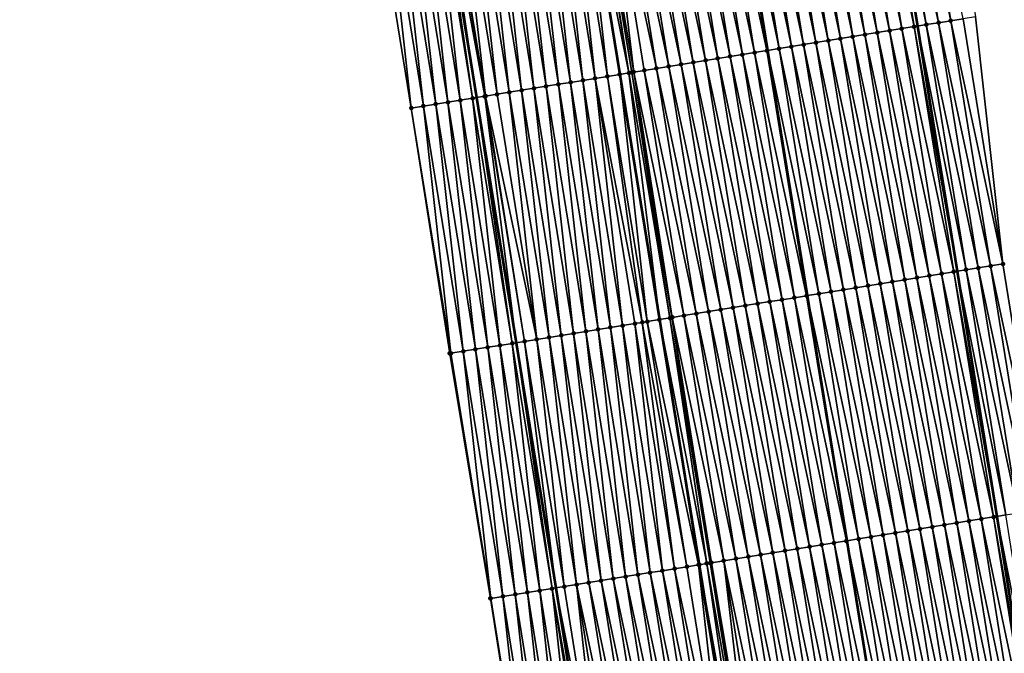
# Model space of a CAD drawing. Header units: feet. Extents: x 2010743 to 2022806, y 818705 to 837694.
# Tile 519 of 531: x 2011101 to 2011180, y 836970 to 837021. Entities that reach past the tile are written whole.
import ezdxf

# ---------------------------------------------------------------- set-up
doc = ezdxf.new("R2010")
doc.units = ezdxf.units.FT
doc.header["$MEASUREMENT"] = 0
for name, color, linetype, lineweight in [('EP_Travel Lane', 172, 'Continuous', 53), ('Road Shots', 141, 'Continuous', 100), ('STRIPING', 60, 'Continuous', 53)]:
    doc.layers.add(name, color=color, linetype=linetype, lineweight=lineweight)
doc.layers.add('I-77-MM17-21_NB-Surface-Border', color=7, linetype='Continuous')
doc.layers.add('I-77-MM17-21_NB-Surface-TIN', color=7, linetype='Continuous')

msp = doc.modelspace()

# ---------------------------------------------------------------- linework, layer by layer
at = {"layer": 'EP_Travel Lane'}
for points in [[(2011143.788, 837198.049, 349.843), (2011147.069, 837178.321, 349.642), (2011150.357, 837158.599, 349.461), (2011153.682, 837138.878, 349.257), (2011156.923, 837119.055, 349.034), (2011160.161, 837099.32, 348.841), (2011163.4, 837079.585, 348.559), (2011166.638, 837059.851, 348.291), (2011169.862, 837040.081, 348.042), (2011173.062, 837020.341, 347.773), (2011176.262, 837000.6, 347.535), (2011179.462, 836980.859, 347.267), (2011182.633, 836961.039, 346.971), (2011185.763, 836941.289, 346.625), (2011188.893, 836921.539, 346.26), (2011192.023, 836901.788, 345.91), (2011195.122, 836881.965, 345.542), (2011198.181, 836862.203, 345.228), (2011201.241, 836842.441, 344.868), (2011204.3, 836822.68, 344.507), (2011207.331, 836802.814, 344.144), (2011210.314, 836783.042, 343.765), (2011213.298, 836763.269, 343.41), (2011216.281, 836743.496, 343.031)], [(2011108.363, 837192.113, 350.139), (2011111.65, 837172.386, 349.935), (2011114.945, 837152.658, 349.739), (2011118.273, 837132.938, 349.54), (2011121.479, 837113.254, 349.314), (2011124.707, 837093.517, 349.075), (2011127.936, 837073.781, 348.829), (2011131.164, 837054.045, 348.582), (2011134.373, 837034.327, 348.314), (2011137.571, 837014.586, 348.052), (2011140.77, 836994.845, 347.804), (2011143.968, 836975.104, 347.527), (2011147.12, 836955.404, 347.217), (2011150.252, 836935.654, 346.875), (2011153.383, 836915.904, 346.53), (2011156.515, 836896.153, 346.174), (2011159.598, 836876.438, 345.825), (2011162.658, 836856.676, 345.491), (2011165.717, 836836.915, 345.115), (2011168.776, 836817.153, 344.77), (2011171.783, 836797.445, 344.426), (2011174.766, 836777.672, 344.066), (2011177.75, 836757.9, 343.675), (2011180.733, 836738.127, 343.324)]]:
    msp.add_polyline3d(points, dxfattribs=at)
at = {"layer": 'I-77-MM17-21_NB-Surface-Border', "color": 3, "linetype": 'Continuous', "lineweight": -3}
for points in [[(2011141.799, 836954.564, 347.041), (2011138.69, 836974.251, 347.355), (2011135.424, 836993.981, 347.626), (2011132.319, 837013.737, 347.88), (2011129.12, 837033.478, 348.143), (2011125.912, 837053.188, 348.401), (2011122.684, 837072.924, 348.647), (2011119.455, 837092.66, 348.899), (2011115.848, 837112.335, 349.116), (2011113.146, 837132.08, 349.368), (2011109.909, 837151.816, 349.586), (2011107.234, 837171.648, 349.801), (2011105.433, 837191.623, 350.058), (2011100.808, 837211.127, 350.183)], [(2011145.518, 837198.339, 349.784), (2011147.835, 837178.45, 349.618), (2011153.111, 837159.062, 349.356), (2011158.39, 837139.67, 349.073), (2011161.623, 837119.826, 348.847), (2011164.852, 837100.089, 348.658), (2011169.067, 837080.515, 348.34), (2011172.295, 837060.779, 348.069), (2011174.527, 837040.84, 347.854), (2011177.726, 837021.099, 347.597), (2011179.938, 837001.197, 347.389), (2011183.137, 836981.457, 347.116), (2011185.322, 836961.468, 346.865), (2011189.441, 836941.875, 346.483), (2011193.561, 836922.282, 346.084), (2011196.692, 836902.532, 345.727), (2011199.802, 836882.695, 345.372), (2011202.873, 836862.935, 345.041), (2011205.945, 836843.176, 344.693), (2011209.017, 836823.416, 344.338), (2011211.067, 836803.381, 344.006), (2011214.051, 836783.608, 343.64), (2011215.057, 836763.535, 343.352), (2011220.018, 836744.062, 342.899)]]:
    msp.add_polyline3d(points, dxfattribs=at)
at = {"layer": 'I-77-MM17-21_NB-Surface-TIN', "color": 128, "linetype": 'Continuous', "lineweight": -3}
for points in [[(2011171.804, 837020.136, 347.82), (2011168.605, 837039.877, 348.08), (2011167.618, 837039.717, 348.095)], [(2011172.791, 837020.296, 347.785), (2011169.592, 837040.037, 348.056), (2011168.605, 837039.877, 348.08)], [(2011171.804, 837020.136, 347.82), (2011172.791, 837020.296, 347.785), (2011168.605, 837039.877, 348.08)], [(2011169.592, 837040.037, 348.056), (2011173.062, 837020.341, 347.773), (2011169.862, 837040.081, 348.042)], [(2011172.791, 837020.296, 347.785), (2011173.062, 837020.341, 347.773), (2011169.592, 837040.037, 348.056)], [(2011173.778, 837020.457, 347.742), (2011170.579, 837040.198, 348.006), (2011169.862, 837040.081, 348.042)], [(2011173.778, 837020.457, 347.742), (2011169.862, 837040.081, 348.042), (2011173.062, 837020.341, 347.773)], [(2011174.765, 837020.617, 347.719), (2011171.566, 837040.358, 347.977), (2011170.579, 837040.198, 348.006)], [(2011173.778, 837020.457, 347.742), (2011174.765, 837020.617, 347.719), (2011170.579, 837040.198, 348.006)], [(2011175.752, 837020.778, 347.677), (2011172.553, 837040.519, 347.936), (2011171.566, 837040.358, 347.977)], [(2011174.765, 837020.617, 347.719), (2011175.752, 837020.778, 347.677), (2011171.566, 837040.358, 347.977)], [(2011175.752, 837020.778, 347.677), (2011176.739, 837020.938, 347.638), (2011172.553, 837040.519, 347.936)], [(2011166.868, 837019.335, 347.898), (2011163.67, 837039.076, 348.159), (2011162.682, 837038.916, 348.174)], [(2011167.855, 837019.495, 347.883), (2011164.657, 837039.236, 348.145), (2011163.67, 837039.076, 348.159)], [(2011166.868, 837019.335, 347.898), (2011167.855, 837019.495, 347.883), (2011163.67, 837039.076, 348.159)], [(2011168.842, 837019.656, 347.87), (2011165.644, 837039.396, 348.128), (2011164.657, 837039.236, 348.145)], [(2011167.855, 837019.495, 347.883), (2011168.842, 837019.656, 347.87), (2011164.657, 837039.236, 348.145)], [(2011169.83, 837019.816, 347.852), (2011166.631, 837039.557, 348.111), (2011165.644, 837039.396, 348.128)], [(2011168.842, 837019.656, 347.87), (2011169.83, 837019.816, 347.852), (2011165.644, 837039.396, 348.128)], [(2011170.817, 837019.976, 347.837), (2011167.618, 837039.717, 348.095), (2011166.631, 837039.557, 348.111)], [(2011169.83, 837019.816, 347.852), (2011170.817, 837019.976, 347.837), (2011166.631, 837039.557, 348.111)], [(2011170.817, 837019.976, 347.837), (2011171.804, 837020.136, 347.82), (2011167.618, 837039.717, 348.095)], [(2011161.933, 837018.534, 347.997), (2011158.734, 837038.275, 348.26), (2011157.797, 837038.123, 348.276)], [(2011162.92, 837018.695, 347.967), (2011159.721, 837038.435, 348.23), (2011158.734, 837038.275, 348.26)], [(2011161.933, 837018.534, 347.997), (2011162.92, 837018.695, 347.967), (2011158.734, 837038.275, 348.26)], [(2011163.907, 837018.855, 347.944), (2011160.708, 837038.596, 348.211), (2011159.721, 837038.435, 348.23)], [(2011162.92, 837018.695, 347.967), (2011163.907, 837018.855, 347.944), (2011159.721, 837038.435, 348.23)], [(2011164.894, 837019.015, 347.93), (2011161.695, 837038.756, 348.193), (2011160.708, 837038.596, 348.211)], [(2011163.907, 837018.855, 347.944), (2011164.894, 837019.015, 347.93), (2011160.708, 837038.596, 348.211)], [(2011165.881, 837019.175, 347.913), (2011162.682, 837038.916, 348.174), (2011161.695, 837038.756, 348.193)], [(2011164.894, 837019.015, 347.93), (2011165.881, 837019.175, 347.913), (2011161.695, 837038.756, 348.193)], [(2011165.881, 837019.175, 347.913), (2011166.868, 837019.335, 347.898), (2011162.682, 837038.916, 348.174)], [(2011156.997, 837017.733, 348.078), (2011153.799, 837037.474, 348.342), (2011152.812, 837037.314, 348.362)], [(2011157.985, 837017.894, 348.063), (2011154.786, 837037.634, 348.325), (2011153.799, 837037.474, 348.342)], [(2011156.997, 837017.733, 348.078), (2011157.985, 837017.894, 348.063), (2011153.799, 837037.474, 348.342)], [(2011158.972, 837018.054, 348.048), (2011155.773, 837037.794, 348.309), (2011154.786, 837037.634, 348.325)], [(2011157.985, 837017.894, 348.063), (2011158.972, 837018.054, 348.048), (2011154.786, 837037.634, 348.325)], [(2011159.959, 837018.214, 348.035), (2011156.76, 837037.955, 348.299), (2011155.773, 837037.794, 348.309)], [(2011158.972, 837018.054, 348.048), (2011159.959, 837018.214, 348.035), (2011155.773, 837037.794, 348.309)], [(2011160.946, 837018.374, 348.011), (2011157.747, 837038.115, 348.277), (2011156.76, 837037.955, 348.299)], [(2011159.959, 837018.214, 348.035), (2011160.946, 837018.374, 348.011), (2011156.76, 837037.955, 348.299)], [(2011157.747, 837038.115, 348.277), (2011160.997, 837018.382, 348.01), (2011157.797, 837038.123, 348.276)], [(2011160.946, 837018.374, 348.011), (2011160.997, 837018.382, 348.01), (2011157.747, 837038.115, 348.277)], [(2011161.933, 837018.534, 347.997), (2011157.797, 837038.123, 348.276), (2011160.997, 837018.382, 348.01)], [(2011152.062, 837016.932, 348.175), (2011148.863, 837036.673, 348.433), (2011147.876, 837036.513, 348.453)], [(2011153.049, 837017.093, 348.154), (2011149.85, 837036.833, 348.412), (2011148.863, 837036.673, 348.433)], [(2011152.062, 837016.932, 348.175), (2011153.049, 837017.093, 348.154), (2011148.863, 837036.673, 348.433)], [(2011154.036, 837017.253, 348.134), (2011150.837, 837036.994, 348.394), (2011149.85, 837036.833, 348.412)], [(2011153.049, 837017.093, 348.154), (2011154.036, 837017.253, 348.134), (2011149.85, 837036.833, 348.412)], [(2011155.023, 837017.413, 348.119), (2011151.824, 837037.154, 348.38), (2011150.837, 837036.994, 348.394)], [(2011154.036, 837017.253, 348.134), (2011155.023, 837017.413, 348.119), (2011150.837, 837036.994, 348.394)], [(2011156.01, 837017.573, 348.098), (2011152.812, 837037.314, 348.362), (2011151.824, 837037.154, 348.38)], [(2011155.023, 837017.413, 348.119), (2011156.01, 837017.573, 348.098), (2011151.824, 837037.154, 348.38)], [(2011156.01, 837017.573, 348.098), (2011156.997, 837017.733, 348.078), (2011152.812, 837037.314, 348.362)], [(2011146.139, 837015.973, 348.158), (2011143.928, 837035.873, 348.434), (2011142.94, 837035.714, 348.42)], [(2011147.126, 837016.133, 348.174), (2011144.915, 837036.033, 348.453), (2011143.928, 837035.873, 348.434)], [(2011146.139, 837015.973, 348.158), (2011147.126, 837016.133, 348.174), (2011143.928, 837035.873, 348.434)], [(2011148.114, 837016.292, 348.192), (2011145.902, 837036.193, 348.463), (2011144.915, 837036.033, 348.453)], [(2011147.126, 837016.133, 348.174), (2011148.114, 837016.292, 348.192), (2011144.915, 837036.033, 348.453)], [(2011149.836, 837016.571, 348.209), (2011146.67, 837036.317, 348.47), (2011145.902, 837036.193, 348.463)], [(2011149.836, 837016.571, 348.209), (2011145.902, 837036.193, 348.463), (2011149.101, 837016.452, 348.205)], [(2011148.114, 837016.292, 348.192), (2011149.101, 837016.452, 348.205), (2011145.902, 837036.193, 348.463)], [(2011149.836, 837016.571, 348.209), (2011146.788, 837036.337, 348.47), (2011146.67, 837036.317, 348.47)], [(2011150.088, 837016.612, 348.209), (2011146.889, 837036.353, 348.469), (2011146.788, 837036.337, 348.47)], [(2011149.836, 837016.571, 348.209), (2011150.088, 837016.612, 348.209), (2011146.788, 837036.337, 348.47)], [(2011150.226, 837016.634, 348.209), (2011147.876, 837036.513, 348.453), (2011146.889, 837036.353, 348.469)], [(2011150.088, 837016.612, 348.209), (2011150.226, 837016.634, 348.209), (2011146.889, 837036.353, 348.469)], [(2011150.226, 837016.634, 348.209), (2011151.075, 837016.772, 348.193), (2011147.876, 837036.513, 348.453)], [(2011151.075, 837016.772, 348.193), (2011152.062, 837016.932, 348.175), (2011147.876, 837036.513, 348.453)], [(2011141.204, 837015.174, 348.107), (2011138.992, 837035.074, 348.382), (2011138.005, 837034.915, 348.371)], [(2011142.191, 837015.334, 348.117), (2011139.979, 837035.234, 348.392), (2011138.992, 837035.074, 348.382)], [(2011141.204, 837015.174, 348.107), (2011142.191, 837015.334, 348.117), (2011138.992, 837035.074, 348.382)], [(2011143.178, 837015.493, 348.126), (2011140.966, 837035.394, 348.4), (2011139.979, 837035.234, 348.392)], [(2011142.191, 837015.334, 348.117), (2011143.178, 837015.493, 348.126), (2011139.979, 837035.234, 348.392)], [(2011144.165, 837015.653, 348.136), (2011141.953, 837035.554, 348.41), (2011140.966, 837035.394, 348.4)], [(2011143.178, 837015.493, 348.126), (2011144.165, 837015.653, 348.136), (2011140.966, 837035.394, 348.4)], [(2011145.152, 837015.813, 348.144), (2011142.94, 837035.714, 348.42), (2011141.953, 837035.554, 348.41)], [(2011144.165, 837015.653, 348.136), (2011145.152, 837015.813, 348.144), (2011141.953, 837035.554, 348.41)], [(2011145.152, 837015.813, 348.144), (2011146.139, 837015.973, 348.158), (2011142.94, 837035.714, 348.42)], [(2011136.268, 837014.375, 348.012), (2011134.056, 837034.275, 348.312), (2011133.069, 837034.116, 348.272)], [(2011137.255, 837014.535, 348.047), (2011134.373, 837034.327, 348.314), (2011134.056, 837034.275, 348.312)], [(2011136.268, 837014.375, 348.012), (2011137.255, 837014.535, 348.047), (2011134.056, 837034.275, 348.312)], [(2011134.634, 837034.369, 348.316), (2011134.373, 837034.327, 348.314), (2011137.571, 837014.586, 348.052)], [(2011137.255, 837014.535, 348.047), (2011137.571, 837014.586, 348.052), (2011134.373, 837034.327, 348.314)], [(2011138.242, 837014.694, 348.062), (2011135.043, 837034.435, 348.329), (2011134.634, 837034.369, 348.316)], [(2011138.242, 837014.694, 348.062), (2011134.634, 837034.369, 348.316), (2011137.571, 837014.586, 348.052)], [(2011138.306, 837014.705, 348.064), (2011136.03, 837034.595, 348.348), (2011135.043, 837034.435, 348.329)], [(2011138.242, 837014.694, 348.062), (2011138.306, 837014.705, 348.064), (2011135.043, 837034.435, 348.329)], [(2011139.229, 837014.854, 348.086), (2011137.018, 837034.755, 348.359), (2011136.03, 837034.595, 348.348)], [(2011138.306, 837014.705, 348.064), (2011139.229, 837014.854, 348.086), (2011136.03, 837034.595, 348.348)], [(2011140.216, 837015.014, 348.097), (2011138.005, 837034.915, 348.371), (2011137.018, 837034.755, 348.359)], [(2011139.229, 837014.854, 348.086), (2011140.216, 837015.014, 348.097), (2011137.018, 837034.755, 348.359)], [(2011140.216, 837015.014, 348.097), (2011141.204, 837015.174, 348.107), (2011138.005, 837034.915, 348.371)], [(2011132.319, 837013.737, 347.88), (2011130.107, 837033.637, 348.176), (2011129.12, 837033.478, 348.143)], [(2011133.306, 837013.897, 347.913), (2011131.095, 837033.797, 348.21), (2011130.107, 837033.637, 348.176)], [(2011132.319, 837013.737, 347.88), (2011133.306, 837013.897, 347.913), (2011130.107, 837033.637, 348.176)], [(2011134.293, 837014.056, 347.948), (2011132.082, 837033.956, 348.243), (2011131.095, 837033.797, 348.21)], [(2011133.306, 837013.897, 347.913), (2011134.293, 837014.056, 347.948), (2011131.095, 837033.797, 348.21)], [(2011135.28, 837014.216, 347.972), (2011133.069, 837034.116, 348.272), (2011132.082, 837033.956, 348.243)], [(2011134.293, 837014.056, 347.948), (2011135.28, 837014.216, 347.972), (2011132.082, 837033.956, 348.243)], [(2011135.28, 837014.216, 347.972), (2011136.268, 837014.375, 348.012), (2011133.069, 837034.116, 348.272)], [(2011178.951, 837001.037, 347.429), (2011175.752, 837020.778, 347.677), (2011174.765, 837020.617, 347.719)], [(2011179.938, 837001.197, 347.389), (2011176.739, 837020.938, 347.638), (2011175.752, 837020.778, 347.677)], [(2011178.951, 837001.037, 347.429), (2011179.938, 837001.197, 347.389), (2011175.752, 837020.778, 347.677)], [(2011179.938, 837001.197, 347.389), (2011177.726, 837021.099, 347.597), (2011176.739, 837020.938, 347.638)], [(2011174.016, 837000.235, 347.597), (2011170.817, 837019.976, 347.837), (2011169.83, 837019.816, 347.852)], [(2011175.003, 837000.395, 347.579), (2011171.804, 837020.136, 347.82), (2011170.817, 837019.976, 347.837)], [(2011174.016, 837000.235, 347.597), (2011175.003, 837000.395, 347.579), (2011170.817, 837019.976, 347.837)], [(2011175.99, 837000.555, 347.547), (2011172.791, 837020.296, 347.785), (2011171.804, 837020.136, 347.82)], [(2011175.003, 837000.395, 347.579), (2011175.99, 837000.555, 347.547), (2011171.804, 837020.136, 347.82)], [(2011172.791, 837020.296, 347.785), (2011176.262, 837000.6, 347.535), (2011173.062, 837020.341, 347.773)], [(2011175.99, 837000.555, 347.547), (2011176.262, 837000.6, 347.535), (2011172.791, 837020.296, 347.785)], [(2011176.977, 837000.716, 347.505), (2011173.778, 837020.457, 347.742), (2011173.062, 837020.341, 347.773)], [(2011176.977, 837000.716, 347.505), (2011173.062, 837020.341, 347.773), (2011176.262, 837000.6, 347.535)], [(2011177.964, 837000.876, 347.47), (2011174.765, 837020.617, 347.719), (2011173.778, 837020.457, 347.742)], [(2011176.977, 837000.716, 347.505), (2011177.964, 837000.876, 347.47), (2011173.778, 837020.457, 347.742)], [(2011177.964, 837000.876, 347.47), (2011178.951, 837001.037, 347.429), (2011174.765, 837020.617, 347.719)], [(2011169.08, 836999.434, 347.677), (2011165.881, 837019.175, 347.913), (2011164.894, 837019.015, 347.93)], [(2011170.067, 836999.594, 347.659), (2011166.868, 837019.335, 347.898), (2011165.881, 837019.175, 347.913)], [(2011169.08, 836999.434, 347.677), (2011170.067, 836999.594, 347.659), (2011165.881, 837019.175, 347.913)], [(2011171.054, 836999.754, 347.646), (2011167.855, 837019.495, 347.883), (2011166.868, 837019.335, 347.898)], [(2011170.067, 836999.594, 347.659), (2011171.054, 836999.754, 347.646), (2011166.868, 837019.335, 347.898)], [(2011172.041, 836999.914, 347.63), (2011168.842, 837019.656, 347.87), (2011167.855, 837019.495, 347.883)], [(2011171.054, 836999.754, 347.646), (2011172.041, 836999.914, 347.63), (2011167.855, 837019.495, 347.883)], [(2011173.028, 837000.075, 347.612), (2011169.83, 837019.816, 347.852), (2011168.842, 837019.656, 347.87)], [(2011172.041, 836999.914, 347.63), (2011173.028, 837000.075, 347.612), (2011168.842, 837019.656, 347.87)], [(2011173.028, 837000.075, 347.612), (2011174.016, 837000.235, 347.597), (2011169.83, 837019.816, 347.852)], [(2011164.145, 836998.633, 347.775), (2011160.946, 837018.374, 348.011), (2011159.959, 837018.214, 348.035)], [(2011160.946, 837018.374, 348.011), (2011164.196, 836998.641, 347.774), (2011160.997, 837018.382, 348.01)], [(2011164.145, 836998.633, 347.775), (2011164.196, 836998.641, 347.774), (2011160.946, 837018.374, 348.011)], [(2011165.132, 836998.793, 347.756), (2011161.933, 837018.534, 347.997), (2011160.997, 837018.382, 348.01)], [(2011165.132, 836998.793, 347.756), (2011160.997, 837018.382, 348.01), (2011164.196, 836998.641, 347.774)], [(2011166.119, 836998.953, 347.73), (2011162.92, 837018.695, 347.967), (2011161.933, 837018.534, 347.997)], [(2011165.132, 836998.793, 347.756), (2011166.119, 836998.953, 347.73), (2011161.933, 837018.534, 347.997)], [(2011167.106, 836999.114, 347.711), (2011163.907, 837018.855, 347.944), (2011162.92, 837018.695, 347.967)], [(2011166.119, 836998.953, 347.73), (2011167.106, 836999.114, 347.711), (2011162.92, 837018.695, 347.967)], [(2011168.093, 836999.274, 347.697), (2011164.894, 837019.015, 347.93), (2011163.907, 837018.855, 347.944)], [(2011167.106, 836999.114, 347.711), (2011168.093, 836999.274, 347.697), (2011163.907, 837018.855, 347.944)], [(2011168.093, 836999.274, 347.697), (2011169.08, 836999.434, 347.677), (2011164.894, 837019.015, 347.93)], [(2011159.209, 836997.832, 347.851), (2011156.01, 837017.573, 348.098), (2011155.023, 837017.413, 348.119)], [(2011160.196, 836997.992, 347.833), (2011156.997, 837017.733, 348.078), (2011156.01, 837017.573, 348.098)], [(2011159.209, 836997.832, 347.851), (2011160.196, 836997.992, 347.833), (2011156.01, 837017.573, 348.098)], [(2011161.183, 836998.153, 347.818), (2011157.985, 837017.894, 348.063), (2011156.997, 837017.733, 348.078)], [(2011160.196, 836997.992, 347.833), (2011161.183, 836998.153, 347.818), (2011156.997, 837017.733, 348.078)], [(2011162.17, 836998.313, 347.803), (2011158.972, 837018.054, 348.048), (2011157.985, 837017.894, 348.063)], [(2011161.183, 836998.153, 347.818), (2011162.17, 836998.313, 347.803), (2011157.985, 837017.894, 348.063)], [(2011163.158, 836998.473, 347.791), (2011159.959, 837018.214, 348.035), (2011158.972, 837018.054, 348.048)], [(2011162.17, 836998.313, 347.803), (2011163.158, 836998.473, 347.791), (2011158.972, 837018.054, 348.048)], [(2011163.158, 836998.473, 347.791), (2011164.145, 836998.633, 347.775), (2011159.959, 837018.214, 348.035)], [(2011154.274, 836997.031, 347.943), (2011151.075, 837016.772, 348.193), (2011150.226, 837016.634, 348.209)], [(2011155.261, 836997.191, 347.923), (2011152.062, 837016.932, 348.175), (2011151.075, 837016.772, 348.193)], [(2011154.274, 836997.031, 347.943), (2011155.261, 836997.191, 347.923), (2011151.075, 837016.772, 348.193)], [(2011156.248, 836997.352, 347.902), (2011153.049, 837017.093, 348.154), (2011152.062, 837016.932, 348.175)], [(2011155.261, 836997.191, 347.923), (2011156.248, 836997.352, 347.902), (2011152.062, 837016.932, 348.175)], [(2011157.235, 836997.512, 347.885), (2011154.036, 837017.253, 348.134), (2011153.049, 837017.093, 348.154)], [(2011156.248, 836997.352, 347.902), (2011157.235, 836997.512, 347.885), (2011153.049, 837017.093, 348.154)], [(2011158.222, 836997.672, 347.87), (2011155.023, 837017.413, 348.119), (2011154.036, 837017.253, 348.134)], [(2011157.235, 836997.512, 347.885), (2011158.222, 836997.672, 347.87), (2011154.036, 837017.253, 348.134)], [(2011158.222, 836997.672, 347.87), (2011159.209, 836997.832, 347.851), (2011155.023, 837017.413, 348.119)], [(2011148.351, 836996.072, 347.891), (2011146.139, 837015.973, 348.158), (2011145.152, 837015.813, 348.144)], [(2011149.338, 836996.232, 347.904), (2011147.126, 837016.133, 348.174), (2011146.139, 837015.973, 348.158)], [(2011148.351, 836996.072, 347.891), (2011149.338, 836996.232, 347.904), (2011146.139, 837015.973, 348.158)], [(2011150.912, 836996.487, 347.932), (2011148.114, 837016.292, 348.192), (2011147.126, 837016.133, 348.174)], [(2011149.338, 836996.232, 347.904), (2011150.325, 836996.392, 347.92), (2011147.126, 837016.133, 348.174)], [(2011150.325, 836996.392, 347.92), (2011150.912, 836996.487, 347.932), (2011147.126, 837016.133, 348.174)], [(2011151.312, 836996.551, 347.94), (2011149.101, 837016.452, 348.205), (2011148.114, 837016.292, 348.192)], [(2011150.912, 836996.487, 347.932), (2011151.312, 836996.551, 347.94), (2011148.114, 837016.292, 348.192)], [(2011149.836, 837016.571, 348.209), (2011149.101, 837016.452, 348.205), (2011152.3, 836996.711, 347.952)], [(2011151.312, 836996.551, 347.94), (2011152.3, 836996.711, 347.952), (2011149.101, 837016.452, 348.205)], [(2011153.14, 836996.847, 347.958), (2011150.088, 837016.612, 348.209), (2011149.836, 837016.571, 348.209)], [(2011153.14, 836996.847, 347.958), (2011149.836, 837016.571, 348.209), (2011152.3, 836996.711, 347.952)], [(2011153.333, 836996.879, 347.957), (2011150.226, 837016.634, 348.209), (2011150.088, 837016.612, 348.209)], [(2011153.14, 836996.847, 347.958), (2011153.287, 836996.871, 347.957), (2011150.088, 837016.612, 348.209)], [(2011153.287, 836996.871, 347.957), (2011153.333, 836996.879, 347.957), (2011150.088, 837016.612, 348.209)], [(2011153.333, 836996.879, 347.957), (2011154.274, 836997.031, 347.943), (2011150.226, 837016.634, 348.209)], [(2011143.415, 836995.273, 347.84), (2011141.204, 837015.174, 348.107), (2011140.216, 837015.014, 348.097)], [(2011144.402, 836995.433, 347.851), (2011142.191, 837015.334, 348.117), (2011141.204, 837015.174, 348.107)], [(2011143.415, 836995.273, 347.84), (2011144.402, 836995.433, 347.851), (2011141.204, 837015.174, 348.107)], [(2011145.389, 836995.593, 347.861), (2011143.178, 837015.493, 348.126), (2011142.191, 837015.334, 348.117)], [(2011144.402, 836995.433, 347.851), (2011145.389, 836995.593, 347.861), (2011142.191, 837015.334, 348.117)], [(2011146.377, 836995.753, 347.872), (2011144.165, 837015.653, 348.136), (2011143.178, 837015.493, 348.126)], [(2011145.389, 836995.593, 347.861), (2011146.377, 836995.753, 347.872), (2011143.178, 837015.493, 348.126)], [(2011147.364, 836995.912, 347.882), (2011145.152, 837015.813, 348.144), (2011144.165, 837015.653, 348.136)], [(2011146.377, 836995.753, 347.872), (2011147.364, 836995.912, 347.882), (2011144.165, 837015.653, 348.136)], [(2011147.364, 836995.912, 347.882), (2011148.351, 836996.072, 347.891), (2011145.152, 837015.813, 348.144)], [(2011139.466, 836994.634, 347.763), (2011137.255, 837014.535, 348.047), (2011136.268, 837014.375, 348.012)], [(2011140.454, 836994.794, 347.802), (2011137.571, 837014.586, 348.052), (2011137.255, 837014.535, 348.047)], [(2011139.466, 836994.634, 347.763), (2011140.454, 836994.794, 347.802), (2011137.255, 837014.535, 348.047)], [(2011138.242, 837014.694, 348.062), (2011137.571, 837014.586, 348.052), (2011140.77, 836994.845, 347.804)], [(2011140.454, 836994.794, 347.802), (2011140.77, 836994.845, 347.804), (2011137.571, 837014.586, 348.052)], [(2011141.441, 836994.954, 347.808), (2011138.306, 837014.705, 348.064), (2011138.242, 837014.694, 348.062)], [(2011141.441, 836994.954, 347.808), (2011138.242, 837014.694, 348.062), (2011140.77, 836994.845, 347.804)], [(2011142.428, 836995.113, 347.827), (2011139.229, 837014.854, 348.086), (2011138.306, 837014.705, 348.064)], [(2011141.441, 836994.954, 347.808), (2011142.428, 836995.113, 347.827), (2011138.306, 837014.705, 348.064)], [(2011142.428, 836995.113, 347.827), (2011140.216, 837015.014, 348.097), (2011139.229, 837014.854, 348.086)], [(2011142.428, 836995.113, 347.827), (2011143.415, 836995.273, 347.84), (2011140.216, 837015.014, 348.097)], [(2011135.518, 836993.996, 347.63), (2011133.306, 837013.897, 347.913), (2011132.319, 837013.737, 347.88)], [(2011135.424, 836993.981, 347.626), (2011135.518, 836993.996, 347.63), (2011132.319, 837013.737, 347.88)], [(2011136.505, 836994.156, 347.664), (2011134.293, 837014.056, 347.948), (2011133.306, 837013.897, 347.913)], [(2011135.518, 836993.996, 347.63), (2011136.505, 836994.156, 347.664), (2011133.306, 837013.897, 347.913)], [(2011137.492, 836994.315, 347.698), (2011135.28, 837014.216, 347.972), (2011134.293, 837014.056, 347.948)], [(2011136.505, 836994.156, 347.664), (2011137.492, 836994.315, 347.698), (2011134.293, 837014.056, 347.948)], [(2011138.479, 836994.475, 347.731), (2011136.268, 837014.375, 348.012), (2011135.28, 837014.216, 347.972)], [(2011137.492, 836994.315, 347.698), (2011138.479, 836994.475, 347.731), (2011135.28, 837014.216, 347.972)], [(2011138.479, 836994.475, 347.731), (2011139.466, 836994.634, 347.763), (2011136.268, 837014.375, 348.012)], [(2011182.15, 836981.296, 347.16), (2011178.951, 837001.037, 347.429), (2011177.964, 837000.876, 347.47)], [(2011183.137, 836981.457, 347.116), (2011179.938, 837001.197, 347.389), (2011178.951, 837001.037, 347.429)], [(2011182.15, 836981.296, 347.16), (2011183.137, 836981.457, 347.116), (2011178.951, 837001.037, 347.429)], [(2011177.214, 836980.494, 347.326), (2011174.016, 837000.235, 347.597), (2011173.028, 837000.075, 347.612)], [(2011178.201, 836980.654, 347.305), (2011175.003, 837000.395, 347.579), (2011174.016, 837000.235, 347.597)], [(2011177.214, 836980.494, 347.326), (2011178.201, 836980.654, 347.305), (2011174.016, 837000.235, 347.597)], [(2011179.188, 836980.815, 347.276), (2011175.99, 837000.555, 347.547), (2011175.003, 837000.395, 347.579)], [(2011178.201, 836980.654, 347.305), (2011179.188, 836980.815, 347.276), (2011175.003, 837000.395, 347.579)], [(2011175.99, 837000.555, 347.547), (2011179.462, 836980.859, 347.267), (2011176.262, 837000.6, 347.535)], [(2011179.188, 836980.815, 347.276), (2011179.462, 836980.859, 347.267), (2011175.99, 837000.555, 347.547)], [(2011180.175, 836980.975, 347.241), (2011176.977, 837000.716, 347.505), (2011176.262, 837000.6, 347.535)], [(2011180.175, 836980.975, 347.241), (2011176.262, 837000.6, 347.535), (2011179.462, 836980.859, 347.267)], [(2011181.163, 836981.136, 347.202), (2011177.964, 837000.876, 347.47), (2011176.977, 837000.716, 347.505)], [(2011180.175, 836980.975, 347.241), (2011181.163, 836981.136, 347.202), (2011176.977, 837000.716, 347.505)], [(2011181.163, 836981.136, 347.202), (2011182.15, 836981.296, 347.16), (2011177.964, 837000.876, 347.47)], [(2011172.279, 836979.693, 347.403), (2011169.08, 836999.434, 347.677), (2011168.093, 836999.274, 347.697)], [(2011173.266, 836979.853, 347.386), (2011170.067, 836999.594, 347.659), (2011169.08, 836999.434, 347.677)], [(2011172.279, 836979.693, 347.403), (2011173.266, 836979.853, 347.386), (2011169.08, 836999.434, 347.677)], [(2011174.253, 836980.014, 347.372), (2011171.054, 836999.754, 347.646), (2011170.067, 836999.594, 347.659)], [(2011173.266, 836979.853, 347.386), (2011174.253, 836980.014, 347.372), (2011170.067, 836999.594, 347.659)], [(2011175.24, 836980.174, 347.358), (2011172.041, 836999.914, 347.63), (2011171.054, 836999.754, 347.646)], [(2011174.253, 836980.014, 347.372), (2011175.24, 836980.174, 347.358), (2011171.054, 836999.754, 347.646)], [(2011176.227, 836980.334, 347.342), (2011173.028, 837000.075, 347.612), (2011172.041, 836999.914, 347.63)], [(2011175.24, 836980.174, 347.358), (2011176.227, 836980.334, 347.342), (2011172.041, 836999.914, 347.63)], [(2011176.227, 836980.334, 347.342), (2011177.214, 836980.494, 347.326), (2011173.028, 837000.075, 347.612)], [(2011167.343, 836978.892, 347.489), (2011164.145, 836998.633, 347.775), (2011163.158, 836998.473, 347.791)], [(2011164.145, 836998.633, 347.775), (2011167.395, 836978.901, 347.488), (2011164.196, 836998.641, 347.774)], [(2011167.343, 836978.892, 347.489), (2011167.395, 836978.901, 347.488), (2011164.145, 836998.633, 347.775)], [(2011168.33, 836979.053, 347.472), (2011165.132, 836998.793, 347.756), (2011164.196, 836998.641, 347.774)], [(2011168.33, 836979.053, 347.472), (2011164.196, 836998.641, 347.774), (2011167.395, 836978.901, 347.488)], [(2011169.318, 836979.213, 347.45), (2011166.119, 836998.953, 347.73), (2011165.132, 836998.793, 347.756)], [(2011168.33, 836979.053, 347.472), (2011169.318, 836979.213, 347.45), (2011165.132, 836998.793, 347.756)], [(2011170.305, 836979.373, 347.435), (2011167.106, 836999.114, 347.711), (2011166.119, 836998.953, 347.73)], [(2011169.318, 836979.213, 347.45), (2011170.305, 836979.373, 347.435), (2011166.119, 836998.953, 347.73)], [(2011171.292, 836979.533, 347.421), (2011168.093, 836999.274, 347.697), (2011167.106, 836999.114, 347.711)], [(2011170.305, 836979.373, 347.435), (2011171.292, 836979.533, 347.421), (2011167.106, 836999.114, 347.711)], [(2011171.292, 836979.533, 347.421), (2011172.279, 836979.693, 347.403), (2011168.093, 836999.274, 347.697)], [(2011162.408, 836978.092, 347.571), (2011159.209, 836997.832, 347.851), (2011158.222, 836997.672, 347.87)], [(2011163.395, 836978.252, 347.552), (2011160.196, 836997.992, 347.833), (2011159.209, 836997.832, 347.851)], [(2011162.408, 836978.092, 347.571), (2011163.395, 836978.252, 347.552), (2011159.209, 836997.832, 347.851)], [(2011164.382, 836978.412, 347.538), (2011161.183, 836998.153, 347.818), (2011160.196, 836997.992, 347.833)], [(2011163.395, 836978.252, 347.552), (2011164.382, 836978.412, 347.538), (2011160.196, 836997.992, 347.833)], [(2011165.369, 836978.572, 347.523), (2011162.17, 836998.313, 347.803), (2011161.183, 836998.153, 347.818)], [(2011164.382, 836978.412, 347.538), (2011165.369, 836978.572, 347.523), (2011161.183, 836998.153, 347.818)], [(2011166.356, 836978.732, 347.508), (2011163.158, 836998.473, 347.791), (2011162.17, 836998.313, 347.803)], [(2011165.369, 836978.572, 347.523), (2011166.356, 836978.732, 347.508), (2011162.17, 836998.313, 347.803)], [(2011166.356, 836978.732, 347.508), (2011167.343, 836978.892, 347.489), (2011163.158, 836998.473, 347.791)], [(2011157.472, 836977.291, 347.666), (2011154.274, 836997.031, 347.943), (2011153.333, 836996.879, 347.957)], [(2011158.46, 836977.451, 347.648), (2011155.261, 836997.191, 347.923), (2011154.274, 836997.031, 347.943)], [(2011157.472, 836977.291, 347.666), (2011158.46, 836977.451, 347.648), (2011154.274, 836997.031, 347.943)], [(2011159.447, 836977.611, 347.629), (2011156.248, 836997.352, 347.902), (2011155.261, 836997.191, 347.923)], [(2011158.46, 836977.451, 347.648), (2011159.447, 836977.611, 347.629), (2011155.261, 836997.191, 347.923)], [(2011160.434, 836977.771, 347.61), (2011157.235, 836997.512, 347.885), (2011156.248, 836997.352, 347.902)], [(2011159.447, 836977.611, 347.629), (2011160.434, 836977.771, 347.61), (2011156.248, 836997.352, 347.902)], [(2011161.421, 836977.931, 347.593), (2011158.222, 836997.672, 347.87), (2011157.235, 836997.512, 347.885)], [(2011160.434, 836977.771, 347.61), (2011161.421, 836977.931, 347.593), (2011157.235, 836997.512, 347.885)], [(2011161.421, 836977.931, 347.593), (2011162.408, 836978.092, 347.571), (2011158.222, 836997.672, 347.87)], [(2011151.55, 836976.331, 347.621), (2011149.338, 836996.232, 347.904), (2011148.351, 836996.072, 347.891)], [(2011152.537, 836976.491, 347.634), (2011150.325, 836996.392, 347.92), (2011149.338, 836996.232, 347.904)], [(2011151.55, 836976.331, 347.621), (2011152.537, 836976.491, 347.634), (2011149.338, 836996.232, 347.904)], [(2011153.524, 836976.651, 347.65), (2011150.912, 836996.487, 347.932), (2011150.325, 836996.392, 347.92)], [(2011152.537, 836976.491, 347.634), (2011153.524, 836976.651, 347.65), (2011150.325, 836996.392, 347.92)], [(2011154.511, 836976.811, 347.666), (2011151.312, 836996.551, 347.94), (2011150.912, 836996.487, 347.932)], [(2011153.524, 836976.651, 347.65), (2011154.511, 836976.811, 347.666), (2011150.912, 836996.487, 347.932)], [(2011155.446, 836976.962, 347.679), (2011152.3, 836996.711, 347.952), (2011151.312, 836996.551, 347.94)], [(2011154.511, 836976.811, 347.666), (2011155.446, 836976.962, 347.679), (2011151.312, 836996.551, 347.94)], [(2011156.107, 836977.069, 347.683), (2011153.14, 836996.847, 347.958), (2011152.3, 836996.711, 347.952)], [(2011156.107, 836977.069, 347.683), (2011152.3, 836996.711, 347.952), (2011155.498, 836976.971, 347.679)], [(2011155.446, 836976.962, 347.679), (2011155.498, 836976.971, 347.679), (2011152.3, 836996.711, 347.952)], [(2011156.383, 836977.114, 347.682), (2011153.287, 836996.871, 347.957), (2011153.14, 836996.847, 347.958)], [(2011156.107, 836977.069, 347.683), (2011156.383, 836977.114, 347.682), (2011153.14, 836996.847, 347.958)], [(2011156.485, 836977.13, 347.681), (2011153.333, 836996.879, 347.957), (2011153.287, 836996.871, 347.957)], [(2011156.383, 836977.114, 347.682), (2011156.485, 836977.13, 347.681), (2011153.287, 836996.871, 347.957)], [(2011156.485, 836977.13, 347.681), (2011157.472, 836977.291, 347.666), (2011153.333, 836996.879, 347.957)], [(2011146.614, 836975.532, 347.573), (2011144.402, 836995.433, 347.851), (2011143.415, 836995.273, 347.84)], [(2011147.601, 836975.692, 347.582), (2011145.389, 836995.593, 347.861), (2011144.402, 836995.433, 347.851)], [(2011146.614, 836975.532, 347.573), (2011147.601, 836975.692, 347.582), (2011144.402, 836995.433, 347.851)], [(2011148.588, 836975.852, 347.593), (2011146.377, 836995.753, 347.872), (2011145.389, 836995.593, 347.861)], [(2011147.601, 836975.692, 347.582), (2011148.588, 836975.852, 347.593), (2011145.389, 836995.593, 347.861)], [(2011149.575, 836976.012, 347.604), (2011147.364, 836995.912, 347.882), (2011146.377, 836995.753, 347.872)], [(2011148.588, 836975.852, 347.593), (2011149.575, 836976.012, 347.604), (2011146.377, 836995.753, 347.872)], [(2011150.563, 836976.172, 347.613), (2011148.351, 836996.072, 347.891), (2011147.364, 836995.912, 347.882)], [(2011149.575, 836976.012, 347.604), (2011150.563, 836976.172, 347.613), (2011147.364, 836995.912, 347.882)], [(2011150.563, 836976.172, 347.613), (2011151.55, 836976.331, 347.621), (2011148.351, 836996.072, 347.891)], [(2011141.678, 836974.734, 347.459), (2011139.466, 836994.634, 347.763), (2011138.479, 836994.475, 347.731)], [(2011142.665, 836974.894, 347.496), (2011140.454, 836994.794, 347.802), (2011139.466, 836994.634, 347.763)], [(2011141.678, 836974.734, 347.459), (2011142.665, 836974.894, 347.496), (2011139.466, 836994.634, 347.763)], [(2011143.652, 836975.053, 347.522), (2011140.77, 836994.845, 347.804), (2011140.454, 836994.794, 347.802)], [(2011142.665, 836974.894, 347.496), (2011143.652, 836975.053, 347.522), (2011140.454, 836994.794, 347.802)], [(2011141.441, 836994.954, 347.808), (2011140.77, 836994.845, 347.804), (2011143.968, 836975.104, 347.527)], [(2011143.652, 836975.053, 347.522), (2011143.968, 836975.104, 347.527), (2011140.77, 836994.845, 347.804)], [(2011144.64, 836975.213, 347.537), (2011142.428, 836995.113, 347.827), (2011141.441, 836994.954, 347.808)], [(2011144.64, 836975.213, 347.537), (2011141.441, 836994.954, 347.808), (2011143.968, 836975.104, 347.527)], [(2011145.627, 836975.373, 347.56), (2011143.415, 836995.273, 347.84), (2011142.428, 836995.113, 347.827)], [(2011144.64, 836975.213, 347.537), (2011145.627, 836975.373, 347.56), (2011142.428, 836995.113, 347.827)], [(2011145.627, 836975.373, 347.56), (2011146.614, 836975.532, 347.573), (2011143.415, 836995.273, 347.84)], [(2011138.69, 836974.251, 347.355), (2011135.518, 836993.996, 347.63), (2011135.424, 836993.981, 347.626)], [(2011138.716, 836974.256, 347.356), (2011136.505, 836994.156, 347.664), (2011135.518, 836993.996, 347.63)], [(2011138.69, 836974.251, 347.355), (2011138.716, 836974.256, 347.356), (2011135.518, 836993.996, 347.63)], [(2011139.704, 836974.415, 347.389), (2011137.492, 836994.315, 347.698), (2011136.505, 836994.156, 347.664)], [(2011138.716, 836974.256, 347.356), (2011139.704, 836974.415, 347.389), (2011136.505, 836994.156, 347.664)], [(2011140.691, 836974.575, 347.425), (2011138.479, 836994.475, 347.731), (2011137.492, 836994.315, 347.698)], [(2011139.704, 836974.415, 347.389), (2011140.691, 836974.575, 347.425), (2011137.492, 836994.315, 347.698)], [(2011140.691, 836974.575, 347.425), (2011141.678, 836974.734, 347.459), (2011138.479, 836994.475, 347.731)], [(2011179.397, 836960.525, 347.036), (2011176.227, 836980.334, 347.342), (2011175.24, 836980.174, 347.358)], [(2011180.385, 836960.682, 347.021), (2011177.214, 836980.494, 347.326), (2011176.227, 836980.334, 347.342)], [(2011179.397, 836960.525, 347.036), (2011180.385, 836960.682, 347.021), (2011176.227, 836980.334, 347.342)], [(2011181.372, 836960.839, 347.005), (2011178.201, 836980.654, 347.305), (2011177.214, 836980.494, 347.326)], [(2011180.385, 836960.682, 347.021), (2011181.372, 836960.839, 347.005), (2011177.214, 836980.494, 347.326)], [(2011182.36, 836960.996, 346.982), (2011179.188, 836980.815, 347.276), (2011178.201, 836980.654, 347.305)], [(2011181.372, 836960.839, 347.005), (2011182.36, 836960.996, 346.982), (2011178.201, 836980.654, 347.305)], [(2011179.188, 836980.815, 347.276), (2011182.633, 836961.039, 346.971), (2011179.462, 836980.859, 347.267)], [(2011182.36, 836960.996, 346.982), (2011182.633, 836961.039, 346.971), (2011179.188, 836980.815, 347.276)], [(2011183.347, 836961.153, 346.944), (2011180.175, 836980.975, 347.241), (2011179.462, 836980.859, 347.267)], [(2011183.347, 836961.153, 346.944), (2011179.462, 836980.859, 347.267), (2011182.633, 836961.039, 346.971)], [(2011174.459, 836959.741, 347.107), (2011171.292, 836979.533, 347.421), (2011170.305, 836979.373, 347.435)], [(2011175.446, 836959.898, 347.092), (2011172.279, 836979.693, 347.403), (2011171.292, 836979.533, 347.421)], [(2011174.459, 836959.741, 347.107), (2011175.446, 836959.898, 347.092), (2011171.292, 836979.533, 347.421)], [(2011176.434, 836960.055, 347.075), (2011173.266, 836979.853, 347.386), (2011172.279, 836979.693, 347.403)], [(2011175.446, 836959.898, 347.092), (2011176.434, 836960.055, 347.075), (2011172.279, 836979.693, 347.403)], [(2011177.422, 836960.212, 347.059), (2011174.253, 836980.014, 347.372), (2011173.266, 836979.853, 347.386)], [(2011176.434, 836960.055, 347.075), (2011177.422, 836960.212, 347.059), (2011173.266, 836979.853, 347.386)], [(2011178.409, 836960.368, 347.047), (2011175.24, 836980.174, 347.358), (2011174.253, 836980.014, 347.372)], [(2011177.422, 836960.212, 347.059), (2011178.409, 836960.368, 347.047), (2011174.253, 836980.014, 347.372)], [(2011178.409, 836960.368, 347.047), (2011179.397, 836960.525, 347.036), (2011175.24, 836980.174, 347.358)], [(2011169.521, 836958.957, 347.187), (2011166.356, 836978.732, 347.508), (2011165.369, 836978.572, 347.523)], [(2011170.508, 836959.113, 347.172), (2011167.343, 836978.892, 347.489), (2011166.356, 836978.732, 347.508)], [(2011169.521, 836958.957, 347.187), (2011170.508, 836959.113, 347.172), (2011166.356, 836978.732, 347.508)], [(2011167.343, 836978.892, 347.489), (2011170.56, 836959.122, 347.172), (2011167.395, 836978.901, 347.488)], [(2011170.508, 836959.113, 347.172), (2011170.56, 836959.122, 347.172), (2011167.343, 836978.892, 347.489)], [(2011171.496, 836959.27, 347.159), (2011168.33, 836979.053, 347.472), (2011167.395, 836978.901, 347.488)], [(2011171.496, 836959.27, 347.159), (2011167.395, 836978.901, 347.488), (2011170.56, 836959.122, 347.172)], [(2011172.484, 836959.427, 347.141), (2011169.318, 836979.213, 347.45), (2011168.33, 836979.053, 347.472)], [(2011171.496, 836959.27, 347.159), (2011172.484, 836959.427, 347.141), (2011168.33, 836979.053, 347.472)], [(2011173.471, 836959.584, 347.123), (2011170.305, 836979.373, 347.435), (2011169.318, 836979.213, 347.45)], [(2011172.484, 836959.427, 347.141), (2011173.471, 836959.584, 347.123), (2011169.318, 836979.213, 347.45)], [(2011173.471, 836959.584, 347.123), (2011174.459, 836959.741, 347.107), (2011170.305, 836979.373, 347.435)], [(2011164.583, 836958.172, 347.271), (2011161.421, 836977.931, 347.593), (2011160.434, 836977.771, 347.61)], [(2011165.57, 836958.329, 347.251), (2011162.408, 836978.092, 347.571), (2011161.421, 836977.931, 347.593)], [(2011164.583, 836958.172, 347.271), (2011165.57, 836958.329, 347.251), (2011161.421, 836977.931, 347.593)], [(2011166.558, 836958.486, 347.233), (2011163.395, 836978.252, 347.552), (2011162.408, 836978.092, 347.571)], [(2011165.57, 836958.329, 347.251), (2011166.558, 836958.486, 347.233), (2011162.408, 836978.092, 347.571)], [(2011167.545, 836958.643, 347.217), (2011164.382, 836978.412, 347.538), (2011163.395, 836978.252, 347.552)], [(2011166.558, 836958.486, 347.233), (2011167.545, 836958.643, 347.217), (2011163.395, 836978.252, 347.552)], [(2011168.533, 836958.8, 347.202), (2011165.369, 836978.572, 347.523), (2011164.382, 836978.412, 347.538)], [(2011167.545, 836958.643, 347.217), (2011168.533, 836958.8, 347.202), (2011164.382, 836978.412, 347.538)], [(2011168.533, 836958.8, 347.202), (2011169.521, 836958.957, 347.187), (2011165.369, 836978.572, 347.523)], [(2011159.645, 836957.388, 347.361), (2011156.485, 836977.13, 347.681), (2011156.383, 836977.114, 347.682)], [(2011159.797, 836957.412, 347.361), (2011157.472, 836977.291, 347.666), (2011156.485, 836977.13, 347.681)], [(2011159.645, 836957.388, 347.361), (2011159.797, 836957.412, 347.361), (2011156.485, 836977.13, 347.681)], [(2011161.62, 836957.701, 347.33), (2011158.46, 836977.451, 347.648), (2011157.472, 836977.291, 347.666)], [(2011159.797, 836957.412, 347.361), (2011160.632, 836957.544, 347.349), (2011157.472, 836977.291, 347.666)], [(2011160.632, 836957.544, 347.349), (2011161.62, 836957.701, 347.33), (2011157.472, 836977.291, 347.666)], [(2011162.607, 836957.858, 347.31), (2011159.447, 836977.611, 347.629), (2011158.46, 836977.451, 347.648)], [(2011161.62, 836957.701, 347.33), (2011162.607, 836957.858, 347.31), (2011158.46, 836977.451, 347.648)], [(2011163.595, 836958.015, 347.29), (2011160.434, 836977.771, 347.61), (2011159.447, 836977.611, 347.629)], [(2011162.607, 836957.858, 347.31), (2011163.595, 836958.015, 347.29), (2011159.447, 836977.611, 347.629)], [(2011163.595, 836958.015, 347.29), (2011164.583, 836958.172, 347.271), (2011160.434, 836977.771, 347.61)], [(2011155.694, 836956.762, 347.316), (2011152.537, 836976.491, 347.634), (2011151.55, 836976.331, 347.621)], [(2011156.681, 836956.918, 347.331), (2011153.524, 836976.651, 347.65), (2011152.537, 836976.491, 347.634)], [(2011155.694, 836956.762, 347.316), (2011156.681, 836956.918, 347.331), (2011152.537, 836976.491, 347.634)], [(2011157.669, 836957.075, 347.347), (2011154.511, 836976.811, 347.666), (2011153.524, 836976.651, 347.65)], [(2011156.681, 836956.918, 347.331), (2011157.669, 836957.075, 347.347), (2011153.524, 836976.651, 347.65)], [(2011157.669, 836957.075, 347.347), (2011155.446, 836976.962, 347.679), (2011154.511, 836976.811, 347.666)], [(2011155.446, 836976.962, 347.679), (2011158.657, 836957.231, 347.357), (2011155.498, 836976.971, 347.679)], [(2011157.669, 836957.075, 347.347), (2011158.657, 836957.231, 347.357), (2011155.446, 836976.962, 347.679)], [(2011159.018, 836957.288, 347.359), (2011156.107, 836977.069, 347.683), (2011155.498, 836976.971, 347.679)], [(2011159.018, 836957.288, 347.359), (2011155.498, 836976.971, 347.679), (2011158.657, 836957.231, 347.357)], [(2011159.538, 836957.371, 347.361), (2011156.383, 836977.114, 347.682), (2011156.107, 836977.069, 347.683)], [(2011159.018, 836957.288, 347.359), (2011159.538, 836957.371, 347.361), (2011156.107, 836977.069, 347.683)], [(2011159.538, 836957.371, 347.361), (2011159.645, 836957.388, 347.361), (2011156.383, 836977.114, 347.682)], [(2011150.755, 836955.98, 347.267), (2011147.601, 836975.692, 347.582), (2011146.614, 836975.532, 347.573)], [(2011151.743, 836956.136, 347.278), (2011148.588, 836975.852, 347.593), (2011147.601, 836975.692, 347.582)], [(2011150.755, 836955.98, 347.267), (2011151.743, 836956.136, 347.278), (2011147.601, 836975.692, 347.582)], [(2011152.731, 836956.293, 347.288), (2011149.575, 836976.012, 347.604), (2011148.588, 836975.852, 347.593)], [(2011151.743, 836956.136, 347.278), (2011152.731, 836956.293, 347.288), (2011148.588, 836975.852, 347.593)], [(2011153.718, 836956.449, 347.296), (2011150.563, 836976.172, 347.613), (2011149.575, 836976.012, 347.604)], [(2011152.731, 836956.293, 347.288), (2011153.718, 836956.449, 347.296), (2011149.575, 836976.012, 347.604)], [(2011154.706, 836956.605, 347.304), (2011151.55, 836976.331, 347.621), (2011150.563, 836976.172, 347.613)], [(2011153.718, 836956.449, 347.296), (2011154.706, 836956.605, 347.304), (2011150.563, 836976.172, 347.613)], [(2011154.706, 836956.605, 347.304), (2011155.694, 836956.762, 347.316), (2011151.55, 836976.331, 347.621)], [(2011144.829, 836955.042, 347.151), (2011142.665, 836974.894, 347.496), (2011141.678, 836974.734, 347.459)], [(2011145.817, 836955.198, 347.189), (2011143.652, 836975.053, 347.522), (2011142.665, 836974.894, 347.496)], [(2011144.829, 836955.042, 347.151), (2011145.817, 836955.198, 347.189), (2011142.665, 836974.894, 347.496)], [(2011143.652, 836975.053, 347.522), (2011147.12, 836955.404, 347.217), (2011143.968, 836975.104, 347.527)], [(2011146.805, 836955.354, 347.214), (2011147.12, 836955.404, 347.217), (2011143.652, 836975.053, 347.522)], [(2011145.817, 836955.198, 347.189), (2011146.805, 836955.354, 347.214), (2011143.652, 836975.053, 347.522)], [(2011147.792, 836955.511, 347.222), (2011144.64, 836975.213, 347.537), (2011143.968, 836975.104, 347.527)], [(2011147.792, 836955.511, 347.222), (2011143.968, 836975.104, 347.527), (2011147.12, 836955.404, 347.217)], [(2011147.792, 836955.511, 347.222), (2011145.627, 836975.373, 347.56), (2011144.64, 836975.213, 347.537)], [(2011149.768, 836955.823, 347.254), (2011146.614, 836975.532, 347.573), (2011145.627, 836975.373, 347.56)], [(2011147.792, 836955.511, 347.222), (2011148.78, 836955.667, 347.238), (2011145.627, 836975.373, 347.56)], [(2011148.78, 836955.667, 347.238), (2011149.768, 836955.823, 347.254), (2011145.627, 836975.373, 347.56)], [(2011149.768, 836955.823, 347.254), (2011150.755, 836955.98, 347.267), (2011146.614, 836975.532, 347.573)], [(2011141.866, 836954.574, 347.043), (2011138.716, 836974.256, 347.356), (2011138.69, 836974.251, 347.355)], [(2011141.799, 836954.564, 347.041), (2011141.866, 836954.574, 347.043), (2011138.69, 836974.251, 347.355)], [(2011141.866, 836954.574, 347.043), (2011139.704, 836974.415, 347.389), (2011138.716, 836974.256, 347.356)], [(2011142.854, 836954.73, 347.079), (2011140.691, 836974.575, 347.425), (2011139.704, 836974.415, 347.389)], [(2011141.866, 836954.574, 347.043), (2011142.854, 836954.73, 347.079), (2011139.704, 836974.415, 347.389)], [(2011143.841, 836954.886, 347.114), (2011141.678, 836974.734, 347.459), (2011140.691, 836974.575, 347.425)], [(2011142.854, 836954.73, 347.079), (2011143.841, 836954.886, 347.114), (2011140.691, 836974.575, 347.425)], [(2011143.841, 836954.886, 347.114), (2011144.829, 836955.042, 347.151), (2011141.678, 836974.734, 347.459)]]:
    msp.add_3dface(points, dxfattribs=at)
at = {"layer": 'Road Shots', "lineweight": 100}
for p in [(2011175.752, 837020.778, 347.677), (2011170.817, 837019.976, 347.837), (2011171.804, 837020.136, 347.82), (2011172.791, 837020.296, 347.785), (2011173.778, 837020.457, 347.742), (2011174.765, 837020.617, 347.719), (2011165.881, 837019.175, 347.913), (2011166.868, 837019.335, 347.898), (2011167.855, 837019.495, 347.883), (2011168.842, 837019.656, 347.87), (2011169.83, 837019.816, 347.852), (2011160.946, 837018.374, 348.011), (2011161.933, 837018.534, 347.997), (2011162.92, 837018.695, 347.967), (2011163.907, 837018.855, 347.944), (2011164.894, 837019.015, 347.93), (2011156.01, 837017.573, 348.098), (2011156.997, 837017.733, 348.078), (2011157.985, 837017.894, 348.063), (2011158.972, 837018.054, 348.048), (2011159.959, 837018.214, 348.035), (2011151.075, 837016.772, 348.193), (2011152.062, 837016.932, 348.175), (2011153.049, 837017.093, 348.154), (2011154.036, 837017.253, 348.134), (2011155.023, 837017.413, 348.119), (2011146.139, 837015.973, 348.158), (2011147.126, 837016.133, 348.174), (2011148.114, 837016.292, 348.192), (2011149.101, 837016.452, 348.205), (2011149.836, 837016.571, 348.209), (2011150.088, 837016.612, 348.209), (2011150.226, 837016.634, 348.209), (2011141.204, 837015.174, 348.107), (2011142.191, 837015.334, 348.117), (2011143.178, 837015.493, 348.126), (2011144.165, 837015.653, 348.136), (2011145.152, 837015.813, 348.144), (2011137.255, 837014.535, 348.047), (2011138.242, 837014.694, 348.062), (2011138.306, 837014.705, 348.064), (2011139.229, 837014.854, 348.086), (2011140.216, 837015.014, 348.097), (2011132.319, 837013.737, 347.88), (2011133.306, 837013.897, 347.913), (2011134.293, 837014.056, 347.948), (2011135.28, 837014.216, 347.972), (2011136.268, 837014.375, 348.012), (2011178.951, 837001.037, 347.429), (2011179.938, 837001.197, 347.389), (2011174.016, 837000.235, 347.597), (2011175.003, 837000.395, 347.579), (2011175.99, 837000.555, 347.547), (2011176.977, 837000.716, 347.505), (2011177.964, 837000.876, 347.47), (2011169.08, 836999.434, 347.677), (2011170.067, 836999.594, 347.659), (2011171.054, 836999.754, 347.646), (2011172.041, 836999.914, 347.63), (2011173.028, 837000.075, 347.612), (2011164.145, 836998.633, 347.775), (2011165.132, 836998.793, 347.756), (2011166.119, 836998.953, 347.73), (2011167.106, 836999.114, 347.711), (2011168.093, 836999.274, 347.697), (2011159.209, 836997.832, 347.851), (2011160.196, 836997.992, 347.833), (2011161.183, 836998.153, 347.818), (2011162.17, 836998.313, 347.803), (2011163.158, 836998.473, 347.791), (2011154.274, 836997.031, 347.943), (2011155.261, 836997.191, 347.923), (2011156.248, 836997.352, 347.902), (2011157.235, 836997.512, 347.885), (2011158.222, 836997.672, 347.87), (2011149.338, 836996.232, 347.904), (2011150.325, 836996.392, 347.92), (2011150.912, 836996.487, 347.932), (2011151.312, 836996.551, 347.94), (2011152.3, 836996.711, 347.952), (2011153.14, 836996.847, 347.958), (2011153.287, 836996.871, 347.957), (2011153.333, 836996.879, 347.957), (2011144.402, 836995.433, 347.851), (2011145.389, 836995.593, 347.861), (2011146.377, 836995.753, 347.872), (2011147.364, 836995.912, 347.882), (2011148.351, 836996.072, 347.891), (2011139.466, 836994.634, 347.763), (2011140.454, 836994.794, 347.802), (2011141.441, 836994.954, 347.808), (2011142.428, 836995.113, 347.827), (2011143.415, 836995.273, 347.84), (2011135.424, 836993.981, 347.626), (2011135.518, 836993.996, 347.63), (2011136.505, 836994.156, 347.664), (2011137.492, 836994.315, 347.698), (2011138.479, 836994.475, 347.731), (2011176.227, 836980.334, 347.342), (2011177.214, 836980.494, 347.326), (2011178.201, 836980.654, 347.305), (2011179.188, 836980.815, 347.276), (2011171.292, 836979.533, 347.421), (2011172.279, 836979.693, 347.403), (2011173.266, 836979.853, 347.386), (2011174.253, 836980.014, 347.372), (2011175.24, 836980.174, 347.358), (2011166.356, 836978.732, 347.508), (2011167.343, 836978.892, 347.489), (2011168.33, 836979.053, 347.472), (2011169.318, 836979.213, 347.45), (2011170.305, 836979.373, 347.435), (2011161.421, 836977.931, 347.593), (2011162.408, 836978.092, 347.571), (2011163.395, 836978.252, 347.552), (2011164.382, 836978.412, 347.538), (2011165.369, 836978.572, 347.523), (2011156.485, 836977.13, 347.681), (2011157.472, 836977.291, 347.666), (2011158.46, 836977.451, 347.648), (2011159.447, 836977.611, 347.629), (2011160.434, 836977.771, 347.61), (2011152.537, 836976.491, 347.634), (2011153.524, 836976.651, 347.65), (2011154.511, 836976.811, 347.666), (2011155.446, 836976.962, 347.679), (2011155.498, 836976.971, 347.679), (2011156.107, 836977.069, 347.683), (2011156.383, 836977.114, 347.682), (2011147.601, 836975.692, 347.582), (2011148.588, 836975.852, 347.593), (2011149.575, 836976.012, 347.604), (2011150.563, 836976.172, 347.613), (2011151.55, 836976.331, 347.621), (2011142.665, 836974.894, 347.496), (2011143.652, 836975.053, 347.522), (2011144.64, 836975.213, 347.537), (2011145.627, 836975.373, 347.56), (2011146.614, 836975.532, 347.573), (2011138.69, 836974.251, 347.355), (2011138.716, 836974.256, 347.356), (2011139.704, 836974.415, 347.389), (2011140.691, 836974.575, 347.425), (2011141.678, 836974.734, 347.459)]:
    msp.add_point(p, dxfattribs=at)
at = {"layer": 'STRIPING'}
for points in [[(2011131.757, 837196.032, 350.08), (2011135.05, 837176.306, 349.881), (2011138.349, 837156.583, 349.708), (2011141.673, 837136.862, 349.483), (2011144.897, 837117.085, 349.242), (2011148.125, 837097.349, 349.021), (2011151.353, 837077.612, 348.784), (2011154.582, 837057.876, 348.537), (2011157.797, 837038.123, 348.276), (2011160.997, 837018.382, 348.01), (2011164.196, 836998.641, 347.774), (2011167.395, 836978.901, 347.488), (2011170.56, 836959.122, 347.172), (2011173.692, 836939.371, 346.826), (2011176.823, 836919.621, 346.487), (2011179.955, 836899.871, 346.118), (2011183.049, 836880.084, 345.755), (2011186.109, 836860.322, 345.438), (2011189.168, 836840.561, 345.072), (2011192.228, 836820.8, 344.699), (2011195.25, 836800.988, 344.335), (2011198.234, 836781.215, 343.957), (2011201.218, 836761.443, 343.585), (2011204.201, 836741.669, 343.254)], [(2011119.876, 837194.041, 350.275), (2011123.179, 837174.316, 350.075), (2011126.484, 837154.592, 349.884), (2011129.791, 837134.868, 349.674), (2011133.005, 837115.138, 349.433), (2011136.233, 837095.401, 349.219), (2011139.461, 837075.665, 348.956), (2011142.69, 837055.929, 348.721), (2011145.902, 837036.193, 348.463), (2011149.101, 837016.452, 348.205), (2011152.3, 836996.711, 347.952), (2011155.498, 836976.971, 347.679), (2011158.657, 836957.231, 347.357), (2011161.788, 836937.481, 347.003), (2011164.92, 836917.73, 346.666), (2011168.052, 836897.98, 346.308), (2011171.147, 836878.231, 345.946), (2011174.219, 836858.471, 345.631), (2011177.291, 836838.712, 345.251), (2011180.362, 836818.952, 344.896), (2011183.382, 836799.193, 344.548), (2011186.365, 836779.421, 344.179), (2011189.349, 836759.648, 343.787), (2011192.333, 836739.875, 343.458)]]:
    msp.add_polyline3d(points, dxfattribs=at)

doc.saveas('drawing.dxf')
